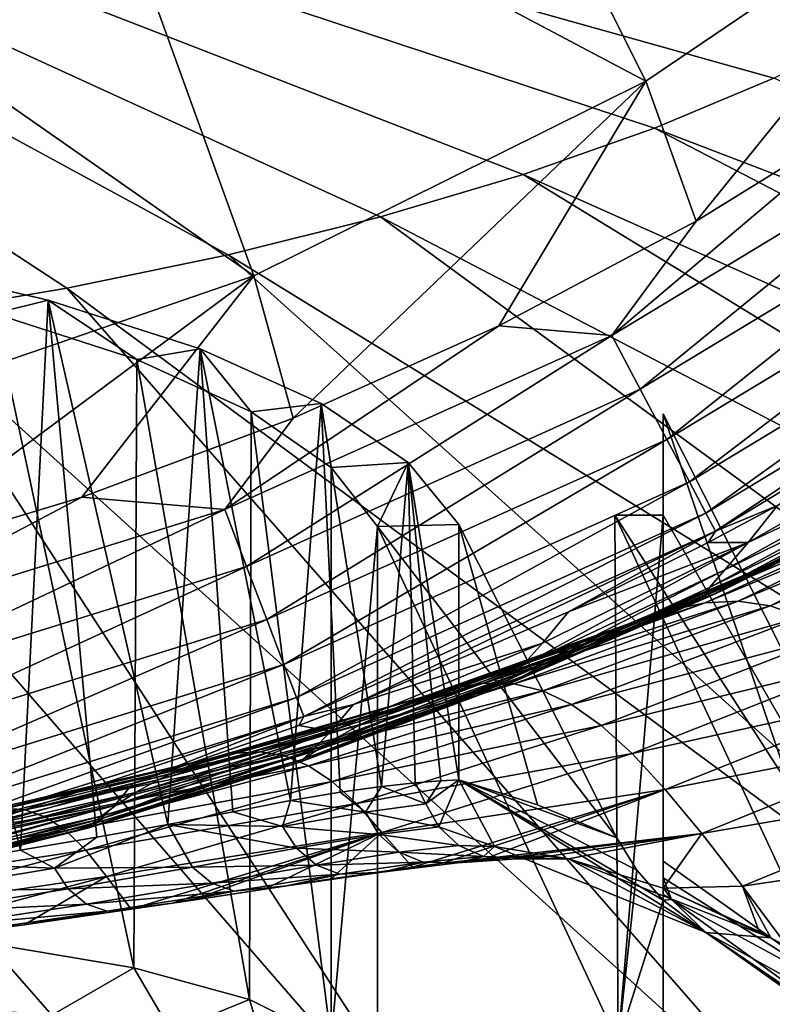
# Model space of a CAD drawing. Header units: metres. Extents: x -106 to 264, y -111 to 81.
# Tile 385 of 549: x 203.62 to 206.24, y 23.39 to 26.81. Entities that reach past the tile are written whole.
import ezdxf

# ---------------------------------------------------------------- set-up
doc = ezdxf.new("R2010")
doc.units = ezdxf.units.M
doc.layers.add('solid_20422013', color=7, linetype='CONTINUOUS')

msp = doc.modelspace()

# ---------------------------------------------------------------- linework, layer by layer
at = {"layer": 'solid_20422013'}
for points in [[(206.610535, 26.792316, 212.135864), (206.933029, 26.986931, 211.595123), (200, 28.356567, 208.373016)], [(206.240524, 26.607698, 212.648865), (206.610535, 26.792316, 212.135864), (200, 28.356567, 208.373016)], [(205.825668, 26.434402, 213.130402), (206.240524, 26.607698, 212.648865), (200, 28.356567, 208.373016)], [(205.368988, 26.273674, 213.577026), (205.825668, 26.434402, 213.130402), (200, 28.356567, 208.373016)], [(204.873779, 26.126669, 213.985535), (205.368988, 26.273674, 213.577026), (200, 28.356567, 208.373016)], [(204.343628, 25.99444, 214.353012), (204.873779, 26.126669, 213.985535), (200, 28.356567, 208.373016)], [(203.782349, 25.877937, 214.676788), (204.343628, 25.99444, 214.353012), (200, 28.356567, 208.373016)], [(203.194, 25.777994, 214.95459), (203.782349, 25.877937, 214.676788), (200, 28.356567, 208.373016)], [(203.808228, 27.649115, -5.052336), (204.969116, 28.242624, -5.052336), (205.795944, 26.597435, 30)], [(204.969116, 28.242624, -5.052336), (207.053497, 27.449505, 30), (205.795944, 26.597435, 30)], [(202.578003, 27.217289, -5.052336), (203.808228, 27.649115, -5.052336), (204.433014, 25.920872, 30)], [(203.808228, 27.649115, -5.052336), (205.795944, 26.597435, 30), (204.433014, 25.920872, 30)], [(205.795944, 26.597435, 30), (207.053497, 27.449505, 30), (205.971207, 26.110754, 30)], [(207.053497, 27.449505, 30), (206.632782, 26.519539, 30), (205.971207, 26.110754, 30)], [(202.578003, 27.217289, -5.052336), (204.433014, 25.920872, 30), (202.994644, 25.426794, 30)], [(204.433014, 25.920872, 30), (205.795944, 26.597435, 30), (204.569168, 25.426203, 30)], [(205.795944, 26.597435, 30), (205.284134, 25.747019, 30), (204.569168, 25.426203, 30)], [(205.795944, 26.597435, 30), (205.971207, 26.110754, 30), (205.284134, 25.747019, 30)], [(211.754395, 24.162066, 217.683746), (206.240524, 26.607698, 212.648865), (205.825668, 26.434402, 213.130402)], [(205.677078, 25.713486, 30.021608), (205.971207, 26.110754, 30), (206.632782, 26.519539, 30)], [(206.939743, 26.476965, 30.021608), (205.677078, 25.713486, 30.021608), (206.632782, 26.519539, 30)], [(205.776169, 25.526691, 30.091648), (205.677078, 25.713486, 30.021608), (206.939743, 26.476965, 30.021608)], [(207.060791, 26.30357, 30.091648), (205.776169, 25.526691, 30.091648), (206.939743, 26.476965, 30.021608)], [(210.838394, 23.834599, 218.593933), (205.825668, 26.434402, 213.130402), (205.368988, 26.273674, 213.577026)], [(210.838394, 23.834599, 218.593933), (211.754395, 24.162066, 217.683746), (205.825668, 26.434402, 213.130402)], [(205.868973, 25.351868, 30.212364), (205.776169, 25.526691, 30.091648), (207.060791, 26.30357, 30.091648)], [(207.174164, 26.141306, 30.212364), (205.868973, 25.351868, 30.212364), (207.060791, 26.30357, 30.091648)], [(209.843094, 23.534931, 219.426895), (205.368988, 26.273674, 213.577026), (204.873779, 26.126669, 213.985535)], [(209.843094, 23.534931, 219.426895), (210.838394, 23.834599, 218.593933), (205.368988, 26.273674, 213.577026)], [(208.775803, 23.265259, 220.176559), (204.873779, 26.126669, 213.985535), (204.343628, 25.99444, 214.353012)], [(208.775803, 23.265259, 220.176559), (209.843094, 23.534931, 219.426895), (204.873779, 26.126669, 213.985535)], [(205.947098, 25.204464, 30.377939), (205.868973, 25.351868, 30.212364), (207.174164, 26.141306, 30.212364)], [(207.269592, 26.004459, 30.377939), (205.947098, 25.204464, 30.377939), (207.174164, 26.141306, 30.212364)], [(205.677078, 25.713486, 30.021608), (205.284134, 25.747019, 30), (205.971207, 26.110754, 30)], [(203.094681, 25.980799, 120.971161), (203.338669, 23.876614, 120.418465), (203.621933, 23.925097, 120.708275)], [(203.094681, 25.980799, 120.971161), (203.621933, 23.925097, 120.708275), (203.717804, 25.836176, 121.498169)], [(203.529953, 25.790443, 121.664818), (203.094681, 25.980799, 120.971161), (203.717804, 25.836176, 121.498169)], [(207.644394, 23.027554, 220.837418), (204.343628, 25.99444, 214.353012), (203.782349, 25.877937, 214.676788)], [(207.644394, 23.027554, 220.837418), (208.775803, 23.265259, 220.176559), (204.343628, 25.99444, 214.353012)], [(206.004272, 25.096443, 30.574986), (205.947098, 25.204464, 30.377939), (207.269592, 26.004459, 30.377939)], [(207.339432, 25.904154, 30.574986), (206.004272, 25.096443, 30.574986), (207.269592, 26.004459, 30.377939)], [(202.994644, 25.426794, 30), (204.433014, 25.920872, 30), (203.090927, 24.92728, 30)], [(204.433014, 25.920872, 30), (203.835159, 25.151796, 30), (203.090927, 24.92728, 30)], [(204.433014, 25.920872, 30), (204.569168, 25.426203, 30), (203.835159, 25.151796, 30)], [(206.457169, 22.823551, 221.404663), (203.782349, 25.877937, 214.676788), (203.194, 25.777994, 214.95459)], [(206.457169, 22.823551, 221.404663), (207.644394, 23.027554, 220.837418), (203.782349, 25.877937, 214.676788)], [(206.037872, 25.033175, 30.785961), (206.004272, 25.096443, 30.574986), (207.339432, 25.904154, 30.574986)], [(207.380478, 25.845434, 30.785961), (206.037872, 25.033175, 30.785961), (207.339432, 25.904154, 30.574986)], [(207.380478, 25.845434, 30.785961), (206.253601, 25.122707, 30.990498), (206.037872, 25.033175, 30.785961)], [(204.02652, 25.629734, 122.250443), (203.529953, 25.790443, 121.664818), (203.717804, 25.836176, 121.498169)], [(203.717804, 25.836176, 121.498169), (203.621933, 23.925097, 120.708275), (203.887283, 23.969854, 121.020172)], [(203.717804, 25.836176, 121.498169), (203.887283, 23.969854, 121.020172), (204.134216, 24.013458, 121.355812)], [(203.717804, 25.836176, 121.498169), (204.134216, 24.013458, 121.355812), (204.24649, 25.66707, 122.114395)], [(204.02652, 25.629734, 122.250443), (203.717804, 25.836176, 121.498169), (204.24649, 25.66707, 122.114395)], [(205.222855, 22.654743, 221.874161), (203.194, 25.777994, 214.95459), (202.58284, 25.695326, 215.184387)], [(205.222855, 22.654743, 221.874161), (206.457169, 22.823551, 221.404663), (203.194, 25.777994, 214.95459)], [(203.511017, 23.600014, 120.923141), (203.529953, 25.790443, 121.664818), (204.01561, 23.515205, 121.537392)], [(204.01561, 23.515205, 121.537392), (203.529953, 25.790443, 121.664818), (204.02652, 25.629734, 122.250443)], [(204.331802, 25.108334, 30.021608), (204.569168, 25.426203, 30), (205.284134, 25.747019, 30)], [(205.677078, 25.713486, 30.021608), (204.331802, 25.108334, 30.021608), (205.284134, 25.747019, 30)], [(204.407257, 24.910801, 30.091648), (204.331802, 25.108334, 30.021608), (205.677078, 25.713486, 30.021608)], [(205.776169, 25.526691, 30.091648), (204.407257, 24.910801, 30.091648), (205.677078, 25.713486, 30.021608)], [(203.950546, 22.52236, 222.242477), (202.58284, 25.695326, 215.184387), (201.953278, 25.630524, 215.364578)], [(203.950546, 22.52236, 222.242477), (205.222855, 22.654743, 221.874161), (202.58284, 25.695326, 215.184387)], [(204.423431, 25.448603, 122.910492), (204.02652, 25.629734, 122.250443), (204.24649, 25.66707, 122.114395)], [(204.24649, 25.66707, 122.114395), (204.134216, 24.013458, 121.355812), (204.360123, 24.057556, 121.714043)], [(204.24649, 25.66707, 122.114395), (204.360123, 24.057556, 121.714043), (204.560745, 24.096825, 122.087257)], [(204.24649, 25.66707, 122.114395), (204.560745, 24.096825, 122.087257), (204.66745, 25.477655, 122.804619)], [(204.423431, 25.448603, 122.910492), (204.24649, 25.66707, 122.114395), (204.66745, 25.477655, 122.804619)], [(202.649582, 22.427366, 222.506943), (203.950546, 22.52236, 222.242477), (201.953278, 25.630524, 215.364578)], [(204.01561, 23.515205, 121.537392), (204.02652, 25.629734, 122.250443), (204.417404, 23.40563, 122.225105)], [(204.417404, 23.40563, 122.225105), (204.02652, 25.629734, 122.250443), (204.423431, 25.448603, 122.910492)], [(204.477936, 24.725912, 30.212364), (204.407257, 24.910801, 30.091648), (205.776169, 25.526691, 30.091648)], [(205.868973, 25.351868, 30.212364), (204.477936, 24.725912, 30.212364), (205.776169, 25.526691, 30.091648)], [(204.701263, 25.25522, 123.615181), (204.423431, 25.448603, 122.910492), (204.66745, 25.477655, 122.804619)], [(204.66745, 25.477655, 122.804619), (204.560745, 24.096825, 122.087257), (204.733139, 24.126217, 122.467064)], [(204.66745, 25.477655, 122.804619), (204.733139, 24.126217, 122.467064), (204.877121, 24.145617, 122.850075)], [(204.66745, 25.477655, 122.804619), (204.877121, 24.145617, 122.850075), (204.969772, 25.272676, 123.551567)], [(204.701263, 25.25522, 123.615181), (204.66745, 25.477655, 122.804619), (204.969772, 25.272676, 123.551567)], [(204.417404, 23.40563, 122.225105), (204.423431, 25.448603, 122.910492), (204.702057, 23.262653, 122.95903)], [(204.702057, 23.262653, 122.95903), (204.423431, 25.448603, 122.910492), (204.701263, 25.25522, 123.615181)], [(205.855469, 25.08877, 131.401321), (205.855469, 25.441843, 130.114716), (207.272354, 22.632597, 140.351669)], [(206.554169, 23.389725, 134.925369), (207.272354, 22.632597, 140.351669), (205.855469, 25.441843, 130.114716)], [(205.855469, 23.25651, 130.898514), (205.855469, 25.441843, 130.114716), (205.855469, 25.08877, 131.401321)], [(205.855469, 23.886316, 129.554703), (205.855469, 25.441843, 130.114716), (205.855469, 23.25651, 130.898514)], [(206.554169, 23.389725, 134.925369), (205.855469, 25.441843, 130.114716), (205.855469, 23.886316, 129.554703)], [(204.331802, 25.108334, 30.021608), (203.835159, 25.151796, 30), (204.569168, 25.426203, 30)], [(206.151138, 24.993729, 38.710281), (206.845886, 25.391249, 38.566055), (206.758286, 25.280989, 45.774067)], [(206.151138, 24.993729, 38.710281), (206.253601, 25.122707, 30.990498), (206.845886, 25.391249, 38.566055)], [(204.537415, 24.570049, 30.377939), (204.477936, 24.725912, 30.212364), (205.868973, 25.351868, 30.212364)], [(205.947098, 25.204464, 30.377939), (204.537415, 24.570049, 30.377939), (205.868973, 25.351868, 30.212364)], [(204.701263, 25.25522, 123.615181), (204.969772, 25.272676, 123.551567), (204.862976, 25.049412, 124.36515)], [(204.969772, 25.272676, 123.551567), (205.145416, 25.057203, 124.336754), (204.862976, 25.049412, 124.36515)], [(204.969772, 25.272676, 123.551567), (204.877121, 24.145617, 122.850075), (204.993713, 24.158661, 123.237373)], [(204.969772, 25.272676, 123.551567), (204.993713, 24.158661, 123.237373), (205.083054, 24.166079, 123.626945)], [(204.969772, 25.272676, 123.551567), (205.083054, 24.166079, 123.626945), (205.145416, 24.16861, 124.016838)], [(204.969772, 25.272676, 123.551567), (205.145416, 24.16861, 124.016838), (205.145416, 25.057203, 124.336754)], [(206.070587, 24.899254, 46.046925), (206.758286, 25.280989, 45.774067), (206.698853, 25.204828, 52.625721)], [(206.070587, 24.899254, 46.046925), (206.151138, 24.993729, 38.710281), (206.758286, 25.280989, 45.774067)], [(206.149643, 24.872467, 77.659828), (206.820923, 25.207865, 76.909691), (206.92981, 25.260893, 82.251839)], [(206.255859, 24.925823, 83.067238), (206.149643, 24.872467, 77.659828), (206.92981, 25.260893, 82.251839)], [(204.702057, 23.262653, 122.95903), (204.701263, 25.25522, 123.615181), (204.862976, 25.049412, 124.36515)], [(204.580948, 24.455845, 30.574986), (204.537415, 24.570049, 30.377939), (205.947098, 25.204464, 30.377939)], [(206.004272, 25.096443, 30.574986), (204.580948, 24.455845, 30.574986), (205.947098, 25.204464, 30.377939)], [(206.017471, 24.83742, 53.012188), (206.698853, 25.204828, 52.625721), (206.672974, 25.161762, 59.143646)], [(206.017471, 24.83742, 53.012188), (206.070587, 24.899254, 46.046925), (206.698853, 25.204828, 52.625721)], [(206.066635, 24.829977, 71.949898), (206.737274, 25.168737, 71.277504), (206.820923, 25.207865, 76.909691)], [(206.149643, 24.872467, 77.659828), (206.066635, 24.829977, 71.949898), (206.820923, 25.207865, 76.909691)], [(205.996872, 24.8067, 59.632568), (206.672974, 25.161762, 59.143646), (206.685791, 25.150959, 65.355682)], [(205.996872, 24.8067, 59.632568), (206.017471, 24.83742, 53.012188), (206.672974, 25.161762, 59.143646)], [(206.01355, 24.805662, 65.940147), (206.685791, 25.150959, 65.355682), (206.737274, 25.168737, 71.277504)], [(206.066635, 24.829977, 71.949898), (206.01355, 24.805662, 65.940147), (206.737274, 25.168737, 71.277504)], [(202.923065, 24.671045, 30.021608), (203.090927, 24.92728, 30), (203.835159, 25.151796, 30)], [(204.331802, 25.108334, 30.021608), (202.923065, 24.671045, 30.021608), (203.835159, 25.151796, 30)], [(206.01355, 24.805662, 65.940147), (205.996872, 24.8067, 59.632568), (206.685791, 25.150959, 65.355682)], [(206.01265, 24.993826, 30.99058), (206.253601, 25.122707, 30.990498), (206.151138, 24.993729, 38.710281)], [(206.037872, 25.033175, 30.785961), (206.253601, 25.122707, 30.990498), (206.01265, 24.993826, 30.99058)], [(202.973907, 24.465797, 30.091648), (202.923065, 24.671045, 30.021608), (204.331802, 25.108334, 30.021608)], [(204.407257, 24.910801, 30.091648), (202.973907, 24.465797, 30.091648), (204.331802, 25.108334, 30.021608)], [(204.606537, 24.388931, 30.785961), (204.580948, 24.455845, 30.574986), (206.004272, 25.096443, 30.574986)], [(206.037872, 25.033175, 30.785961), (204.606537, 24.388931, 30.785961), (206.004272, 25.096443, 30.574986)], [(205.687805, 25.08877, 131.401321), (207.272354, 22.632597, 140.351669), (206.84787, 22.602554, 140.461136)], [(205.699539, 23.25651, 130.898514), (205.687805, 25.08877, 131.401321), (206.84787, 22.602554, 140.461136)], [(205.687805, 25.08877, 131.401321), (205.855469, 25.08877, 131.401321), (207.272354, 22.632597, 140.351669)], [(205.699539, 23.25651, 130.898514), (205.855469, 25.08877, 131.401321), (205.687805, 25.08877, 131.401321)], [(205.855469, 23.25651, 130.898514), (205.855469, 25.08877, 131.401321), (205.699539, 23.25651, 130.898514)], [(206.001617, 24.784132, 101.044029), (206.647522, 25.081326, 97.487457), (206.780716, 25.109877, 101.716042)], [(206.11673, 24.789858, 104.978058), (206.001617, 24.784132, 101.044029), (206.780716, 25.109877, 101.716042)], [(206.11673, 24.789858, 104.978058), (206.780716, 25.109877, 101.716042), (206.907623, 25.117544, 105.672852)], [(206.228226, 24.774221, 108.66259), (206.11673, 24.789858, 104.978058), (206.907623, 25.117544, 105.672852)], [(206.228226, 24.774221, 108.66259), (206.907623, 25.117544, 105.672852), (207.031296, 25.102463, 109.379791)], [(206.339249, 24.7358, 112.121384), (206.228226, 24.774221, 108.66259), (207.031296, 25.102463, 109.379791)], [(205.145416, 25.057203, 124.336754), (205.694702, 23.967628, 128.30719), (204.862976, 25.049412, 124.36515)], [(205.145416, 25.057203, 124.336754), (205.145416, 24.16861, 124.016838), (205.419525, 24.082024, 126.162773)], [(205.145416, 25.057203, 124.336754), (205.419525, 24.082024, 126.162773), (205.694702, 23.967628, 128.30719)], [(205.880936, 24.759008, 96.838936), (206.511322, 25.036823, 92.974792), (206.647522, 25.081326, 97.487457)], [(206.001617, 24.784132, 101.044029), (205.880936, 24.759008, 96.838936), (206.647522, 25.081326, 97.487457)], [(206.037872, 25.033175, 30.785961), (204.7789, 24.430729, 30.991245), (204.606537, 24.388931, 30.785961)], [(204.702057, 23.262653, 122.95903), (204.862976, 25.049412, 124.36515), (204.862976, 23.094967, 123.722267)], [(206.037872, 25.033175, 30.785961), (205.527039, 24.753389, 30.990805), (204.7789, 24.430729, 30.991245)], [(204.862976, 23.094967, 123.722267), (204.862976, 25.049412, 124.36515), (205.699539, 23.25651, 130.898514)], [(205.694702, 23.967628, 128.30719), (205.699539, 23.25651, 130.898514), (204.862976, 25.049412, 124.36515)], [(206.037872, 25.033175, 30.785961), (206.01265, 24.993826, 30.99058), (205.527039, 24.753389, 30.990805)], [(205.758453, 24.719217, 92.352348), (206.378616, 24.982832, 88.17054), (206.511322, 25.036823, 92.974792)], [(205.880936, 24.759008, 96.838936), (205.758453, 24.719217, 92.352348), (206.511322, 25.036823, 92.974792)], [(205.366409, 24.566603, 45.853851), (206.151138, 24.993729, 38.710281), (206.070587, 24.899254, 46.046925)], [(205.366409, 24.566603, 45.853851), (205.436966, 24.644279, 38.60939), (206.151138, 24.993729, 38.710281)], [(205.436966, 24.644279, 38.60939), (205.527039, 24.753389, 30.990805), (206.151138, 24.993729, 38.710281)], [(205.527039, 24.753389, 30.990805), (206.01265, 24.993826, 30.99058), (206.151138, 24.993729, 38.710281)], [(205.639801, 24.670362, 87.577339), (206.255859, 24.925823, 83.067238), (206.378616, 24.982832, 88.17054)], [(205.758453, 24.719217, 92.352348), (205.639801, 24.670362, 87.577339), (206.378616, 24.982832, 88.17054)], [(205.530579, 24.618044, 82.507019), (206.149643, 24.872467, 77.659828), (206.255859, 24.925823, 83.067238)], [(205.639801, 24.670362, 87.577339), (205.530579, 24.618044, 82.507019), (206.255859, 24.925823, 83.067238)], [(203.02153, 24.273676, 30.212364), (202.973907, 24.465797, 30.091648), (204.407257, 24.910801, 30.091648)], [(204.477936, 24.725912, 30.212364), (203.02153, 24.273676, 30.212364), (204.407257, 24.910801, 30.091648)], [(205.320023, 24.518124, 52.734856), (206.070587, 24.899254, 46.046925), (206.017471, 24.83742, 53.012188)], [(205.320023, 24.518124, 52.734856), (205.366409, 24.566603, 45.853851), (206.070587, 24.899254, 46.046925)], [(205.436447, 24.568132, 77.138046), (206.066635, 24.829977, 71.949898), (206.149643, 24.872467, 77.659828)], [(205.530579, 24.618044, 82.507019), (205.436447, 24.568132, 77.138046), (206.149643, 24.872467, 77.659828)], [(205.302048, 24.496914, 59.279049), (206.017471, 24.83742, 53.012188), (205.996872, 24.8067, 59.632568)], [(205.302048, 24.496914, 59.279049), (205.320023, 24.518124, 52.734856), (206.017471, 24.83742, 53.012188)], [(205.36319, 24.527025, 71.474174), (206.01355, 24.805662, 65.940147), (206.066635, 24.829977, 71.949898)], [(205.436447, 24.568132, 77.138046), (205.36319, 24.527025, 71.474174), (206.066635, 24.829977, 71.949898)], [(205.125198, 24.488132, 97.439812), (205.880936, 24.759008, 96.838936), (206.001617, 24.784132, 101.044029)], [(205.233612, 24.50526, 101.648087), (205.125198, 24.488132, 97.439812), (206.001617, 24.784132, 101.044029)], [(205.233612, 24.50526, 101.648087), (206.001617, 24.784132, 101.044029), (206.11673, 24.789858, 104.978058)], [(205.33696, 24.502502, 105.577873), (205.233612, 24.50526, 101.648087), (206.11673, 24.789858, 104.978058)], [(205.316559, 24.501177, 65.520012), (205.302048, 24.496914, 59.279049), (205.996872, 24.8067, 59.632568)], [(205.316559, 24.501177, 65.520012), (205.996872, 24.8067, 59.632568), (206.01355, 24.805662, 65.940147)], [(205.36319, 24.527025, 71.474174), (205.316559, 24.501177, 65.520012), (206.01355, 24.805662, 65.940147)], [(205.33696, 24.502502, 105.577873), (206.11673, 24.789858, 104.978058), (206.228226, 24.774221, 108.66259)], [(204.7789, 24.430729, 30.991245), (205.527039, 24.753389, 30.990805), (205.436966, 24.644279, 38.60939)], [(205.014496, 24.4552, 92.940292), (205.758453, 24.719217, 92.352348), (205.880936, 24.759008, 96.838936)], [(205.125198, 24.488132, 97.439812), (205.014496, 24.4552, 92.940292), (205.880936, 24.759008, 96.838936)], [(205.437347, 24.478109, 109.253899), (205.33696, 24.502502, 105.577873), (206.228226, 24.774221, 108.66259)], [(205.437347, 24.478109, 109.253899), (206.228226, 24.774221, 108.66259), (206.339249, 24.7358, 112.121384)], [(203.061615, 24.111732, 30.377939), (203.02153, 24.273676, 30.212364), (204.477936, 24.725912, 30.212364)], [(204.537415, 24.570049, 30.377939), (203.061615, 24.111732, 30.377939), (204.477936, 24.725912, 30.212364)], [(204.906586, 24.411676, 88.142532), (205.639801, 24.670362, 87.577339), (205.758453, 24.719217, 92.352348)], [(205.014496, 24.4552, 92.940292), (204.906586, 24.411676, 88.142532), (205.758453, 24.719217, 92.352348)], [(205.537445, 24.430624, 112.702324), (205.437347, 24.478109, 109.253899), (206.339249, 24.7358, 112.121384)], [(205.537445, 24.430624, 112.702324), (206.339249, 24.7358, 112.121384), (206.452911, 24.673172, 115.378181)], [(204.700394, 24.337757, 38.703701), (205.436966, 24.644279, 38.60939), (205.366409, 24.566603, 45.853851)], [(204.700394, 24.337757, 38.703701), (204.7789, 24.430729, 30.991245), (205.436966, 24.644279, 38.60939)], [(204.80658, 24.36278, 83.039589), (205.530579, 24.618044, 82.507019), (205.639801, 24.670362, 87.577339)], [(204.906586, 24.411676, 88.142532), (204.80658, 24.36278, 83.039589), (205.639801, 24.670362, 87.577339)], [(205.639923, 24.358585, 115.949272), (205.537445, 24.430624, 112.702324), (206.452911, 24.673172, 115.378181)], [(205.639923, 24.358585, 115.949272), (206.452911, 24.673172, 115.378181), (206.572418, 24.585012, 118.455009)], [(204.719604, 24.313959, 77.627823), (205.436447, 24.568132, 77.138046), (205.530579, 24.618044, 82.507019)], [(204.80658, 24.36278, 83.039589), (204.719604, 24.313959, 77.627823), (205.530579, 24.618044, 82.507019)], [(205.747604, 24.260656, 119.017769), (205.639923, 24.358585, 115.949272), (206.572418, 24.585012, 118.455009)], [(205.747604, 24.260656, 119.017769), (206.572418, 24.585012, 118.455009), (206.701202, 24.470226, 121.369682)], [(203.090942, 23.993086, 30.574986), (203.061615, 24.111732, 30.377939), (204.537415, 24.570049, 30.377939)], [(204.580948, 24.455845, 30.574986), (203.090942, 23.993086, 30.574986), (204.537415, 24.570049, 30.377939)], [(204.639984, 24.274935, 46.031635), (205.366409, 24.566603, 45.853851), (205.320023, 24.518124, 52.734856)], [(204.639984, 24.274935, 46.031635), (204.700394, 24.337757, 38.703701), (205.366409, 24.566603, 45.853851)], [(204.650879, 24.271273, 71.912422), (205.36319, 24.527025, 71.474174), (205.436447, 24.568132, 77.138046)], [(204.719604, 24.313959, 77.627823), (204.650879, 24.271273, 71.912422), (205.436447, 24.568132, 77.138046)], [(204.368912, 24.262136, 99.268349), (205.125198, 24.488132, 97.439812), (205.233612, 24.50526, 101.648087)], [(204.456589, 24.266275, 103.157494), (204.368912, 24.262136, 99.268349), (205.233612, 24.50526, 101.648087)], [(204.456589, 24.266275, 103.157494), (205.233612, 24.50526, 101.648087), (205.33696, 24.502502, 105.577873)], [(204.601593, 24.23945, 52.985962), (205.320023, 24.518124, 52.734856), (205.302048, 24.496914, 59.279049)], [(204.601593, 24.23945, 52.985962), (204.639984, 24.274935, 46.031635), (205.320023, 24.518124, 52.734856)], [(204.605652, 24.240887, 65.900055), (205.316559, 24.501177, 65.520012), (205.36319, 24.527025, 71.474174)], [(204.650879, 24.271273, 71.912422), (204.605652, 24.240887, 65.900055), (205.36319, 24.527025, 71.474174)], [(204.278, 24.242002, 95.115578), (205.014496, 24.4552, 92.940292), (205.125198, 24.488132, 97.439812)], [(204.368912, 24.262136, 99.268349), (204.278, 24.242002, 95.115578), (205.125198, 24.488132, 97.439812)], [(204.540649, 24.25206, 106.799644), (204.456589, 24.266275, 103.157494), (205.33696, 24.502502, 105.577873)], [(204.540649, 24.25206, 106.799644), (205.33696, 24.502502, 105.577873), (205.437347, 24.478109, 109.253899)], [(204.622925, 24.21822, 110.218422), (204.540649, 24.25206, 106.799644), (205.437347, 24.478109, 109.253899)], [(204.588974, 24.228878, 59.596443), (205.302048, 24.496914, 59.279049), (205.316559, 24.501177, 65.520012)], [(204.605652, 24.240887, 65.900055), (204.588974, 24.228878, 59.596443), (205.316559, 24.501177, 65.520012)], [(204.588974, 24.228878, 59.596443), (204.601593, 24.23945, 52.985962), (205.302048, 24.496914, 59.279049)], [(204.622925, 24.21822, 110.218422), (205.437347, 24.478109, 109.253899), (205.537445, 24.430624, 112.702324)], [(203.108185, 23.923553, 30.785961), (203.090942, 23.993086, 30.574986), (204.580948, 24.455845, 30.574986)], [(204.606537, 24.388931, 30.785961), (203.108185, 23.923553, 30.785961), (204.580948, 24.455845, 30.574986)], [(204.187332, 24.209789, 90.692596), (204.906586, 24.411676, 88.142532), (205.014496, 24.4552, 92.940292)], [(204.278, 24.242002, 95.115578), (204.187332, 24.209789, 90.692596), (205.014496, 24.4552, 92.940292)], [(205.863434, 24.135658, 121.926529), (205.747604, 24.260656, 119.017769), (206.701202, 24.470226, 121.369682)], [(205.863434, 24.135658, 121.926529), (206.701202, 24.470226, 121.369682), (206.842743, 24.327749, 124.13945)], [(204.100662, 24.169538, 85.993568), (204.80658, 24.36278, 83.039589), (204.906586, 24.411676, 88.142532)], [(204.187332, 24.209789, 90.692596), (204.100662, 24.169538, 85.993568), (204.906586, 24.411676, 88.142532)], [(204.589722, 24.357878, 30.991365), (204.7789, 24.430729, 30.991245), (204.700394, 24.337757, 38.703701)], [(204.606537, 24.388931, 30.785961), (204.7789, 24.430729, 30.991245), (204.589722, 24.357878, 30.991365)], [(204.705246, 24.163507, 113.437561), (204.622925, 24.21822, 110.218422), (205.537445, 24.430624, 112.702324)], [(204.705246, 24.163507, 113.437561), (205.537445, 24.430624, 112.702324), (205.639923, 24.358585, 115.949272)], [(204.606537, 24.388931, 30.785961), (203.228668, 23.929859, 30.992159), (203.108185, 23.923553, 30.785961)], [(204.606537, 24.388931, 30.785961), (204.0121, 24.156103, 30.991728), (203.228668, 23.929859, 30.992159)], [(204.606537, 24.388931, 30.785961), (204.589722, 24.357878, 30.991365), (204.0121, 24.156103, 30.991728)], [(203.901718, 24.033035, 45.347885), (204.700394, 24.337757, 38.703701), (204.639984, 24.274935, 46.031635)], [(203.901718, 24.033035, 45.347885), (203.949677, 24.081636, 38.3447), (204.700394, 24.337757, 38.703701)], [(203.949677, 24.081636, 38.3447), (204.0121, 24.156103, 30.991728), (204.700394, 24.337757, 38.703701)], [(204.0121, 24.156103, 30.991728), (204.589722, 24.357878, 30.991365), (204.700394, 24.337757, 38.703701)], [(204.021713, 24.125309, 81.013023), (204.719604, 24.313959, 77.627823), (204.80658, 24.36278, 83.039589)], [(204.100662, 24.169538, 85.993568), (204.021713, 24.125309, 81.013023), (204.80658, 24.36278, 83.039589)], [(204.78949, 24.086679, 116.480576), (204.705246, 24.163507, 113.437561), (205.639923, 24.358585, 115.949272)], [(204.78949, 24.086679, 116.480576), (205.639923, 24.358585, 115.949272), (205.747604, 24.260656, 119.017769)], [(203.954285, 24.081596, 75.752052), (204.650879, 24.271273, 71.912422), (204.719604, 24.313959, 77.627823)], [(204.021713, 24.125309, 81.013023), (203.954285, 24.081596, 75.752052), (204.719604, 24.313959, 77.627823)], [(205.990372, 23.982422, 124.693954), (205.863434, 24.135658, 121.926529), (206.842743, 24.327749, 124.13945)], [(205.990372, 23.982422, 124.693954), (206.842743, 24.327749, 124.13945), (207.000488, 24.156517, 126.781525)], [(203.564987, 24.070869, 100.524734), (204.368912, 24.262136, 99.268349), (204.456589, 24.266275, 103.157494)], [(203.638458, 24.064768, 104.421875), (203.564987, 24.070869, 100.524734), (204.456589, 24.266275, 103.157494)], [(203.638458, 24.064768, 104.421875), (204.456589, 24.266275, 103.157494), (204.540649, 24.25206, 106.799644)], [(203.87056, 24.007391, 52.009521), (204.639984, 24.274935, 46.031635), (204.601593, 24.23945, 52.985962)], [(203.87056, 24.007391, 52.009521), (203.901718, 24.033035, 45.347885), (204.639984, 24.274935, 46.031635)], [(203.902191, 24.043278, 70.217628), (204.605652, 24.240887, 65.900055), (204.650879, 24.271273, 71.912422)], [(203.954285, 24.081596, 75.752052), (203.902191, 24.043278, 70.217628), (204.650879, 24.271273, 71.912422)], [(203.410599, 24.033859, 91.892464), (204.187332, 24.209789, 90.692596), (204.278, 24.242002, 95.115578)], [(203.488174, 24.059383, 96.351311), (203.410599, 24.033859, 91.892464), (204.278, 24.242002, 95.115578)], [(203.488174, 24.059383, 96.351311), (204.278, 24.242002, 95.115578), (204.368912, 24.262136, 99.268349)], [(203.564987, 24.070869, 100.524734), (203.488174, 24.059383, 96.351311), (204.368912, 24.262136, 99.268349)], [(203.709229, 24.039249, 108.065544), (203.638458, 24.064768, 104.421875), (204.540649, 24.25206, 106.799644)], [(203.709229, 24.039249, 108.065544), (204.540649, 24.25206, 106.799644), (204.622925, 24.21822, 110.218422)], [(203.858871, 24.00223, 58.354408), (204.601593, 24.23945, 52.985962), (204.588974, 24.228878, 59.596443)], [(203.858871, 24.00223, 58.354408), (203.87056, 24.007391, 52.009521), (204.601593, 24.23945, 52.985962)], [(203.869247, 24.015245, 64.416908), (204.588974, 24.228878, 59.596443), (204.605652, 24.240887, 65.900055)], [(203.902191, 24.043278, 70.217628), (203.869247, 24.015245, 64.416908), (204.605652, 24.240887, 65.900055)], [(204.877655, 23.986599, 119.366959), (204.78949, 24.086679, 116.480576), (205.747604, 24.260656, 119.017769)], [(204.877655, 23.986599, 119.366959), (205.747604, 24.260656, 119.017769), (205.863434, 24.135658, 121.926529)], [(203.335526, 23.998224, 87.142044), (204.100662, 24.169538, 85.993568), (204.187332, 24.209789, 90.692596)], [(203.410599, 24.033859, 91.892464), (203.335526, 23.998224, 87.142044), (204.187332, 24.209789, 90.692596)], [(203.778839, 23.992975, 111.482498), (203.709229, 24.039249, 108.065544), (204.622925, 24.21822, 110.218422)], [(203.778839, 23.992975, 111.482498), (204.622925, 24.21822, 110.218422), (204.705246, 24.163507, 113.437561)], [(203.869247, 24.015245, 64.416908), (203.858871, 24.00223, 58.354408), (204.588974, 24.228878, 59.596443)], [(203.266251, 23.956409, 82.094002), (204.021713, 24.125309, 81.013023), (204.100662, 24.169538, 85.993568)], [(203.335526, 23.998224, 87.142044), (203.266251, 23.956409, 82.094002), (204.100662, 24.169538, 85.993568)], [(203.848862, 23.924606, 114.699471), (203.778839, 23.992975, 111.482498), (204.705246, 24.163507, 113.437561)], [(203.848862, 23.924606, 114.699471), (204.705246, 24.163507, 113.437561), (204.78949, 24.086679, 116.480576)], [(205.083054, 24.166079, 123.626945), (204.993713, 24.158661, 123.237373), (205.031311, 24.085466, 123.310326)], [(205.031311, 24.085466, 123.310326), (205.075577, 24.005808, 123.299538), (205.145416, 24.16861, 124.016838)], [(205.083054, 24.166079, 123.626945), (205.031311, 24.085466, 123.310326), (205.145416, 24.16861, 124.016838)], [(205.145416, 24.16861, 124.016838), (205.075577, 24.005808, 123.299538), (205.269775, 23.937355, 123.993004)], [(206.004608, 23.638916, 129.436935), (205.145416, 24.16861, 124.016838), (205.269775, 23.937355, 123.993004)], [(206.004608, 23.638916, 129.436935), (205.855469, 23.751448, 129.094955), (205.145416, 24.16861, 124.016838)], [(205.764389, 23.855316, 128.716446), (205.145416, 24.16861, 124.016838), (205.855469, 23.751448, 129.094955)], [(205.694702, 23.967628, 128.30719), (205.419525, 24.082024, 126.162773), (205.145416, 24.16861, 124.016838)], [(205.764389, 23.855316, 128.716446), (205.694702, 23.967628, 128.30719), (205.145416, 24.16861, 124.016838)], [(203.228668, 23.929859, 30.992159), (204.0121, 24.156103, 30.991728), (203.949677, 24.081636, 38.3447)], [(204.877121, 24.145617, 122.850075), (204.733139, 24.126217, 122.467064), (204.820663, 24.057207, 122.628235)], [(204.877121, 24.145617, 122.850075), (204.820663, 24.057207, 122.628235), (205.031311, 24.085466, 123.310326)], [(204.993713, 24.158661, 123.237373), (204.877121, 24.145617, 122.850075), (205.031311, 24.085466, 123.310326)], [(204.983978, 23.865717, 122.108231), (204.877655, 23.986599, 119.366959), (205.863434, 24.135658, 121.926529)], [(205.088333, 23.879229, 122.342781), (204.983978, 23.865717, 122.108231), (205.863434, 24.135658, 121.926529)], [(205.239578, 23.895674, 122.738731), (205.088333, 23.879229, 122.342781), (205.863434, 24.135658, 121.926529)], [(205.239578, 23.895674, 122.738731), (205.863434, 24.135658, 121.926529), (205.990372, 23.982422, 124.693954)], [(206.131409, 23.79977, 127.338371), (205.990372, 23.982422, 124.693954), (207.000488, 24.156517, 126.781525)], [(206.131409, 23.79977, 127.338371), (207.000488, 24.156517, 126.781525), (207.177658, 23.955305, 129.312408)], [(203.206055, 23.912697, 76.747826), (203.954285, 24.081596, 75.752052), (204.021713, 24.125309, 81.013023)], [(203.266251, 23.956409, 82.094002), (203.206055, 23.912697, 76.747826), (204.021713, 24.125309, 81.013023)], [(204.560745, 24.096825, 122.087257), (204.360123, 24.057556, 121.714043), (204.532608, 24.006639, 121.975327)], [(204.560745, 24.096825, 122.087257), (204.532608, 24.006639, 121.975327), (204.820663, 24.057207, 122.628235)], [(204.733139, 24.126217, 122.467064), (204.560745, 24.096825, 122.087257), (204.820663, 24.057207, 122.628235)], [(202.75351, 23.913225, 103.594276), (203.564987, 24.070869, 100.524734), (203.638458, 24.064768, 104.421875)], [(202.807831, 23.889259, 107.22316), (202.75351, 23.913225, 103.594276), (203.638458, 24.064768, 104.421875)], [(202.807831, 23.889259, 107.22316), (203.638458, 24.064768, 104.421875), (203.709229, 24.039249, 108.065544)], [(203.158295, 23.871922, 71.111771), (203.902191, 24.043278, 70.217628), (203.954285, 24.081596, 75.752052)], [(203.206055, 23.912697, 76.747826), (203.158295, 23.871922, 71.111771), (203.954285, 24.081596, 75.752052)], [(203.179016, 23.867125, 38.534733), (203.949677, 24.081636, 38.3447), (203.901718, 24.033035, 45.347885)], [(203.179016, 23.867125, 38.534733), (203.228668, 23.929859, 30.992159), (203.949677, 24.081636, 38.3447)], [(203.920853, 23.832827, 117.741669), (203.848862, 23.924606, 114.699471), (204.78949, 24.086679, 116.480576)], [(203.920853, 23.832827, 117.741669), (204.78949, 24.086679, 116.480576), (204.877655, 23.986599, 119.366959)], [(205.031311, 24.085466, 123.310326), (204.820663, 24.057207, 122.628235), (205.075577, 24.005808, 123.299538)], [(202.860886, 23.845846, 110.626099), (202.807831, 23.889259, 107.22316), (203.709229, 24.039249, 108.065544)], [(202.860886, 23.845846, 110.626099), (203.709229, 24.039249, 108.065544), (203.778839, 23.992975, 111.482498)], [(203.126282, 23.838972, 65.194893), (203.869247, 24.015245, 64.416908), (203.902191, 24.043278, 70.217628)], [(203.158295, 23.871922, 71.111771), (203.126282, 23.838972, 65.194893), (203.902191, 24.043278, 70.217628)], [(203.141769, 23.829832, 45.708233), (203.901718, 24.033035, 45.347885), (203.87056, 24.007391, 52.009521)], [(203.141769, 23.829832, 45.708233), (203.179016, 23.867125, 38.534733), (203.901718, 24.033035, 45.347885)], [(204.360123, 24.057556, 121.714043), (204.134216, 24.013458, 121.355812), (204.532608, 24.006639, 121.975327)], [(204.820663, 24.057207, 122.628235), (204.532608, 24.006639, 121.975327), (204.86734, 23.979567, 122.613632)], [(204.820663, 24.057207, 122.628235), (204.86734, 23.979567, 122.613632), (205.075577, 24.005808, 123.299538)], [(202.913773, 23.781721, 113.829315), (202.860886, 23.845846, 110.626099), (203.778839, 23.992975, 111.482498)], [(202.913773, 23.781721, 113.829315), (203.778839, 23.992975, 111.482498), (203.848862, 23.924606, 114.699471)], [(203.113174, 23.818657, 59.004482), (203.858871, 24.00223, 58.354408), (203.869247, 24.015245, 64.416908)], [(203.126282, 23.838972, 65.194893), (203.113174, 23.818657, 59.004482), (203.869247, 24.015245, 64.416908)], [(203.113174, 23.818657, 59.004482), (203.119064, 23.814667, 52.521782), (203.858871, 24.00223, 58.354408)], [(203.119064, 23.814667, 52.521782), (203.87056, 24.007391, 52.009521), (203.858871, 24.00223, 58.354408)], [(203.119064, 23.814667, 52.521782), (203.141769, 23.829832, 45.708233), (203.87056, 24.007391, 52.009521)], [(204.134216, 24.013458, 121.355812), (203.739914, 23.861761, 120.793877), (204.219757, 23.865952, 121.33522)], [(203.887283, 23.969854, 121.020172), (203.739914, 23.861761, 120.793877), (204.134216, 24.013458, 121.355812)], [(204.134216, 24.013458, 121.355812), (204.219757, 23.865952, 121.33522), (204.580872, 23.931099, 121.95575)], [(204.532608, 24.006639, 121.975327), (204.134216, 24.013458, 121.355812), (204.580872, 23.931099, 121.95575)], [(204.532608, 24.006639, 121.975327), (204.580872, 23.931099, 121.95575), (204.86734, 23.979567, 122.613632)], [(205.075577, 24.005808, 123.299538), (204.86734, 23.979567, 122.613632), (205.145004, 23.940992, 123.282318)], [(205.075577, 24.005808, 123.299538), (205.145004, 23.940992, 123.282318), (205.269775, 23.937355, 123.993004)], [(203.887283, 23.969854, 121.020172), (203.621933, 23.925097, 120.708275), (203.739914, 23.861761, 120.793877)], [(204.006958, 23.719095, 120.618599), (203.920853, 23.832827, 117.741669), (204.877655, 23.986599, 119.366959)], [(204.150162, 23.74058, 120.786758), (204.006958, 23.719095, 120.618599), (204.877655, 23.986599, 119.366959)], [(204.213547, 23.750198, 120.865334), (204.150162, 23.74058, 120.786758), (204.877655, 23.986599, 119.366959)], [(204.469406, 23.789413, 121.211426), (204.213547, 23.750198, 120.865334), (204.877655, 23.986599, 119.366959)], [(204.702118, 23.824955, 121.575684), (204.469406, 23.789413, 121.211426), (204.877655, 23.986599, 119.366959)], [(204.86734, 23.979567, 122.613632), (204.580872, 23.931099, 121.95575), (204.937454, 23.91782, 122.589394)], [(204.702118, 23.824955, 121.575684), (204.877655, 23.986599, 119.366959), (204.983978, 23.865717, 122.108231)], [(204.86734, 23.979567, 122.613632), (204.937454, 23.91782, 122.589394), (205.145004, 23.940992, 123.282318)], [(205.363312, 23.904142, 123.141289), (205.239578, 23.895674, 122.738731), (205.990372, 23.982422, 124.693954)], [(205.459244, 23.904045, 123.548584), (205.363312, 23.904142, 123.141289), (205.990372, 23.982422, 124.693954)], [(205.527115, 23.89489, 123.95874), (205.459244, 23.904045, 123.548584), (205.990372, 23.982422, 124.693954)], [(205.856491, 23.792654, 126.479294), (205.527115, 23.89489, 123.95874), (205.990372, 23.982422, 124.693954)], [(205.764389, 23.855316, 128.716446), (205.699539, 23.25651, 130.898514), (205.694702, 23.967628, 128.30719)], [(205.856491, 23.792654, 126.479294), (205.990372, 23.982422, 124.693954), (206.131409, 23.79977, 127.338371)], [(202.96756, 23.695623, 116.858437), (202.913773, 23.781721, 113.829315), (203.848862, 23.924606, 114.699471)], [(202.96756, 23.695623, 116.858437), (203.848862, 23.924606, 114.699471), (203.920853, 23.832827, 117.741669)], [(203.621933, 23.925097, 120.708275), (203.338669, 23.876614, 120.418465), (203.739914, 23.861761, 120.793877)], [(204.580872, 23.931099, 121.95575), (204.219757, 23.865952, 121.33522), (204.650497, 23.872408, 121.923737)], [(204.580872, 23.931099, 121.95575), (204.650497, 23.872408, 121.923737), (204.937454, 23.91782, 122.589394)], [(205.145004, 23.940992, 123.282318), (204.937454, 23.91782, 122.589394), (205.230774, 23.902245, 123.260841)], [(205.145004, 23.940992, 123.282318), (205.230774, 23.902245, 123.260841), (205.269775, 23.937355, 123.993004)], [(205.269775, 23.937355, 123.993004), (205.230774, 23.902245, 123.260841), (205.527115, 23.89489, 123.95874)], [(206.004608, 23.638916, 129.436935), (205.269775, 23.937355, 123.993004), (205.527115, 23.89489, 123.95874)], [(206.289688, 23.587564, 129.866684), (206.131409, 23.79977, 127.338371), (207.177658, 23.955305, 129.312408)], [(204.937454, 23.91782, 122.589394), (204.650497, 23.872408, 121.923737), (205.021973, 23.882795, 122.558548)], [(204.937454, 23.91782, 122.589394), (205.021973, 23.882795, 122.558548), (205.230774, 23.902245, 123.260841)], [(205.230774, 23.902245, 123.260841), (205.021973, 23.882795, 122.558548), (205.140839, 23.881128, 122.619904)], [(205.140839, 23.881128, 122.619904), (205.088333, 23.879229, 122.342781), (205.239578, 23.895674, 122.738731)], [(205.140839, 23.881128, 122.619904), (205.239578, 23.895674, 122.738731), (205.363312, 23.904142, 123.141289)], [(205.330521, 23.893417, 123.286888), (205.140839, 23.881128, 122.619904), (205.363312, 23.904142, 123.141289)], [(205.230774, 23.902245, 123.260841), (205.140839, 23.881128, 122.619904), (205.330521, 23.893417, 123.286888)], [(205.230774, 23.902245, 123.260841), (205.330521, 23.893417, 123.286888), (205.527115, 23.89489, 123.95874)], [(205.330521, 23.893417, 123.286888), (205.363312, 23.904142, 123.141289), (205.459244, 23.904045, 123.548584)], [(205.330521, 23.893417, 123.286888), (205.459244, 23.904045, 123.548584), (205.527115, 23.89489, 123.95874)], [(206.23024, 23.62044, 129.404099), (205.527115, 23.89489, 123.95874), (205.856491, 23.792654, 126.479294)], [(206.23024, 23.62044, 129.404099), (206.004608, 23.638916, 129.436935), (205.527115, 23.89489, 123.95874)], [(203.338669, 23.876614, 120.418465), (203.242737, 23.780262, 120.284508), (203.739914, 23.861761, 120.793877)], [(203.739914, 23.861761, 120.793877), (203.242737, 23.780262, 120.284508), (203.787399, 23.79026, 120.761459)], [(203.739914, 23.861761, 120.793877), (203.787399, 23.79026, 120.761459), (204.219757, 23.865952, 121.33522)], [(204.219757, 23.865952, 121.33522), (203.787399, 23.79026, 120.761459), (204.287415, 23.810209, 121.294807)], [(204.219757, 23.865952, 121.33522), (204.287415, 23.810209, 121.294807), (204.650497, 23.872408, 121.923737)], [(204.650497, 23.872408, 121.923737), (204.287415, 23.810209, 121.294807), (204.73233, 23.841002, 121.883301)], [(204.650497, 23.872408, 121.923737), (204.73233, 23.841002, 121.883301), (205.021973, 23.882795, 122.558548)], [(204.879166, 23.848686, 121.975616), (204.702118, 23.824955, 121.575684), (204.983978, 23.865717, 122.108231)], [(205.021973, 23.882795, 122.558548), (204.73233, 23.841002, 121.883301), (204.879166, 23.848686, 121.975616)], [(205.021973, 23.882795, 122.558548), (204.879166, 23.848686, 121.975616), (205.140839, 23.881128, 122.619904)], [(205.140839, 23.881128, 122.619904), (204.879166, 23.848686, 121.975616), (205.088333, 23.879229, 122.342781)], [(204.879166, 23.848686, 121.975616), (204.983978, 23.865717, 122.108231), (205.088333, 23.879229, 122.342781)], [(205.764389, 23.855316, 128.716446), (205.855469, 23.751448, 129.094955), (205.699539, 23.25651, 130.898514)], [(205.855469, 23.828623, 129.480408), (205.855469, 23.886316, 129.554703), (205.855469, 23.25651, 130.898514)], [(206.554169, 23.389725, 134.925369), (205.855469, 23.886316, 129.554703), (205.855469, 23.828623, 129.480408)], [(202.976135, 23.581051, 119.695267), (202.96756, 23.695623, 116.858437), (203.920853, 23.832827, 117.741669)], [(203.634262, 23.66538, 120.232994), (202.976135, 23.581051, 119.695267), (203.920853, 23.832827, 117.741669)], [(203.634262, 23.66538, 120.232994), (203.920853, 23.832827, 117.741669), (204.006958, 23.719095, 120.618599)], [(204.287415, 23.810209, 121.294807), (204.365036, 23.782234, 121.24469), (204.73233, 23.841002, 121.883301)], [(204.73233, 23.841002, 121.883301), (204.365036, 23.782234, 121.24469), (204.548141, 23.800251, 121.361893)], [(204.548141, 23.800251, 121.361893), (204.469406, 23.789413, 121.211426), (204.702118, 23.824955, 121.575684)], [(204.879166, 23.848686, 121.975616), (204.548141, 23.800251, 121.361893), (204.702118, 23.824955, 121.575684)], [(204.73233, 23.841002, 121.883301), (204.548141, 23.800251, 121.361893), (204.879166, 23.848686, 121.975616)], [(205.855469, 23.795223, 129.372284), (205.855469, 23.828623, 129.480408), (205.855469, 23.25651, 130.898514)], [(205.885117, 23.75293, 129.460236), (205.855469, 23.828623, 129.480408), (205.855469, 23.795223, 129.372284)], [(206.554169, 23.389725, 134.925369), (205.855469, 23.828623, 129.480408), (205.885117, 23.75293, 129.460236)], [(203.242737, 23.780262, 120.284508), (203.287186, 23.710531, 120.244774), (203.787399, 23.79026, 120.761459)], [(203.787399, 23.79026, 120.761459), (203.287186, 23.710531, 120.244774), (203.851303, 23.737263, 120.712234)], [(203.787399, 23.79026, 120.761459), (203.851303, 23.737263, 120.712234), (204.287415, 23.810209, 121.294807)], [(204.287415, 23.810209, 121.294807), (203.851303, 23.737263, 120.712234), (204.365036, 23.782234, 121.24469)], [(204.548141, 23.800251, 121.361893), (204.150162, 23.74058, 120.786758), (204.213547, 23.750198, 120.865334)], [(204.365036, 23.782234, 121.24469), (204.150162, 23.74058, 120.786758), (204.548141, 23.800251, 121.361893)], [(204.548141, 23.800251, 121.361893), (204.213547, 23.750198, 120.865334), (204.469406, 23.789413, 121.211426)], [(205.855469, 23.770685, 129.243744), (205.855469, 23.795223, 129.372284), (205.855469, 23.25651, 130.898514)], [(205.885117, 23.75293, 129.460236), (205.855469, 23.795223, 129.372284), (205.855469, 23.770685, 129.243744)], [(206.189392, 23.642258, 129.084518), (205.856491, 23.792654, 126.479294), (206.131409, 23.79977, 127.338371)], [(206.23024, 23.62044, 129.404099), (205.856491, 23.792654, 126.479294), (206.189392, 23.642258, 129.084518)], [(206.23024, 23.62044, 129.404099), (206.131409, 23.79977, 127.338371), (206.289688, 23.587564, 129.866684)], [(206.23024, 23.62044, 129.404099), (206.189392, 23.642258, 129.084518), (206.131409, 23.79977, 127.338371)], [(203.851303, 23.737263, 120.712234), (203.923004, 23.712448, 120.652542), (204.365036, 23.782234, 121.24469)], [(204.365036, 23.782234, 121.24469), (203.923004, 23.712448, 120.652542), (204.150162, 23.74058, 120.786758)], [(205.855469, 23.751448, 129.094955), (205.855469, 23.770685, 129.243744), (205.855469, 23.25651, 130.898514)], [(205.885117, 23.75293, 129.460236), (205.855469, 23.770685, 129.243744), (205.855469, 23.751448, 129.094955)], [(206.004608, 23.638916, 129.436935), (205.885117, 23.75293, 129.460236), (205.855469, 23.751448, 129.094955)], [(206.610214, 23.225866, 134.901794), (205.885117, 23.75293, 129.460236), (206.004608, 23.638916, 129.436935)], [(206.610214, 23.225866, 134.901794), (206.554169, 23.389725, 134.925369), (205.885117, 23.75293, 129.460236)], [(203.287186, 23.710531, 120.244774), (203.345383, 23.659992, 120.186676), (203.851303, 23.737263, 120.712234)], [(203.851303, 23.737263, 120.712234), (203.345383, 23.659992, 120.186676), (203.923004, 23.712448, 120.652542)], [(203.923004, 23.712448, 120.652542), (203.634262, 23.66538, 120.232994), (204.006958, 23.719095, 120.618599)], [(203.923004, 23.712448, 120.652542), (204.006958, 23.719095, 120.618599), (204.150162, 23.74058, 120.786758)], [(205.855469, 23.751448, 129.094955), (205.855469, 23.25651, 130.898514), (205.699539, 23.25651, 130.898514)], [(203.345383, 23.659992, 120.186676), (203.409332, 23.638002, 120.11779), (203.923004, 23.712448, 120.652542)], [(203.923004, 23.712448, 120.652542), (203.409332, 23.638002, 120.11779), (203.634262, 23.66538, 120.232994)], [(203.409332, 23.638002, 120.11779), (202.976135, 23.581051, 119.695267), (203.634262, 23.66538, 120.232994)], [(206.678802, 23.158327, 134.884888), (206.610214, 23.225866, 134.901794), (206.004608, 23.638916, 129.436935)], [(206.765747, 23.116793, 134.868607), (206.678802, 23.158327, 134.884888), (206.004608, 23.638916, 129.436935)], [(206.938431, 23.120136, 134.842484), (206.004608, 23.638916, 129.436935), (206.23024, 23.62044, 129.404099)], [(206.938431, 23.120136, 134.842484), (206.765747, 23.116793, 134.868607), (206.004608, 23.638916, 129.436935)], [(206.938431, 23.120136, 134.842484), (206.23024, 23.62044, 129.404099), (206.289688, 23.587564, 129.866684)], [(203.511017, 23.600014, 120.923141), (203.730301, 23.351473, 121.147766), (203.238617, 23.388107, 120.638405)], [(203.511017, 23.600014, 120.923141), (204.01561, 23.515205, 121.537392), (203.730301, 23.351473, 121.147766)], [(204.01561, 23.515205, 121.537392), (204.145508, 23.294962, 121.720406), (203.730301, 23.351473, 121.147766)], [(204.01561, 23.515205, 121.537392), (204.417404, 23.40563, 122.225105), (204.145508, 23.294962, 121.720406)], [(204.417404, 23.40563, 122.225105), (204.475891, 23.213673, 122.344574), (204.145508, 23.294962, 121.720406)], [(204.417404, 23.40563, 122.225105), (204.702057, 23.262653, 122.95903), (204.475891, 23.213673, 122.344574)]]:
    msp.add_3dface(points, dxfattribs=at)

doc.saveas('drawing.dxf')
